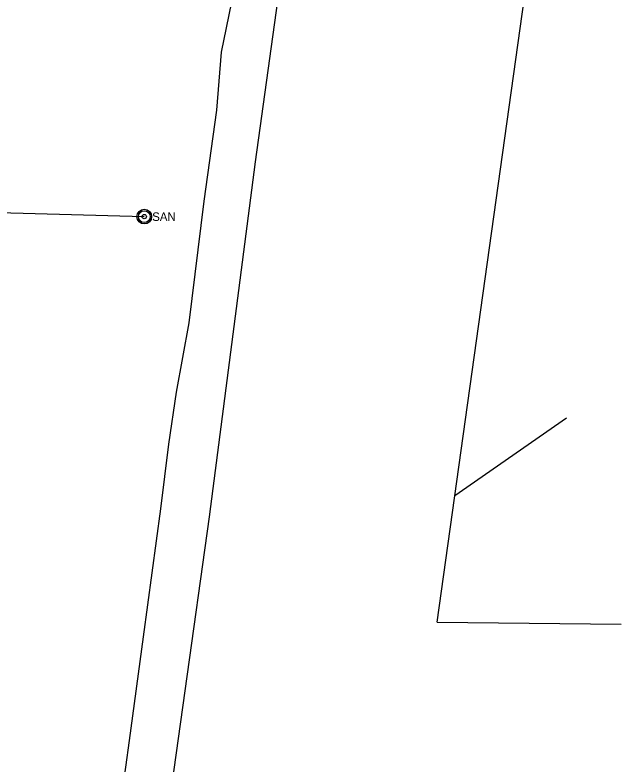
# Model space of a CAD drawing. Extents: x 600849 to 606371, y 330010 to 403088.
# Drawn here: x 602318 to 602814, y 359082 to 359695 of the extents above; entities that cross this region are included whole.
import ezdxf

# ---------------------------------------------------------------- set-up
doc = ezdxf.new("R2010")
doc.units = 0
for name, color, linetype in [('E_FTMS_Conduit', 7, 'Continuous'), ('E_UTL_FO_UG_QWEST', 7, 'Continuous'), ('E_UTL_SAN', 7, 'Continuous'), ('E_UTL_SAN_UG', 7, 'Continuous'), ('E_UTL_TV_UG', 7, 'Continuous')]:
    doc.layers.add(name, color=color, linetype=linetype)

msp = doc.modelspace()

# ---------------------------------------------------------------- linework, layer by layer
at = {"layer": 'E_FTMS_Conduit'}
msp.add_lwpolyline([(602326.68, 358341.43), (602346.21, 358388.56), (602399.45, 358703.83), (602430.22, 358921.71), (602437.54, 358999.17), (602477.25, 359283.96), (602515.12, 359574.7), (602554.05, 359856.32), (602577.27, 360093.21), (602578.68, 360097.88), (602645.76, 360520.72), (602677.67, 360721.57), (602689.58, 360808.32), (602728.56, 361144.49), (602773.44, 361436.86)], dxfattribs=at)
at = {"layer": 'E_UTL_FO_UG_QWEST'}
msp.add_lwpolyline([(602405.78, 359057.18), (602411.83, 359100.9), (602423.38, 359185.67), (602437.37, 359290.57), (602443.97, 359343.43), (602450.4, 359386.1), (602460.77, 359442.97), (602473.02, 359542.37), (602483.41, 359616.94), (602487.22, 359664.42), (602497.63, 359715.15), (602504, 359750.35), (602506, 359778.62), (602524.49, 359904.02), (602531.31, 359974.35), (602563.1, 360185.35)], dxfattribs=at)
at = {"layer": 'E_UTL_SAN'}
for radius in [6, 4.8, 1.8]:
    msp.add_circle((602423.94, 359529.79), radius, dxfattribs=at)
at = {"layer": 'E_UTL_SAN_UG'}
msp.add_lwpolyline([(602066.71, 359539.83), (602423.93, 359529.79)], dxfattribs=at)
at = {"layer": 'E_UTL_TV_UG'}
for p, q in [((602663.77, 359197.72), (602750.88, 359822.32)), ((602678.25, 359301.54), (602769.7, 359365.19)), ((602663.77, 359197.72), (602814.2, 359196.25))]:
    msp.add_line(p, q, dxfattribs=at)

# ---------------------------------------------------------------- texts
at = {"layer": 'E_UTL_SAN'}
msp.add_text('SAN', height=6.998, dxfattribs=at).set_placement((602430.42, 359526.26))

doc.saveas('drawing.dxf')
